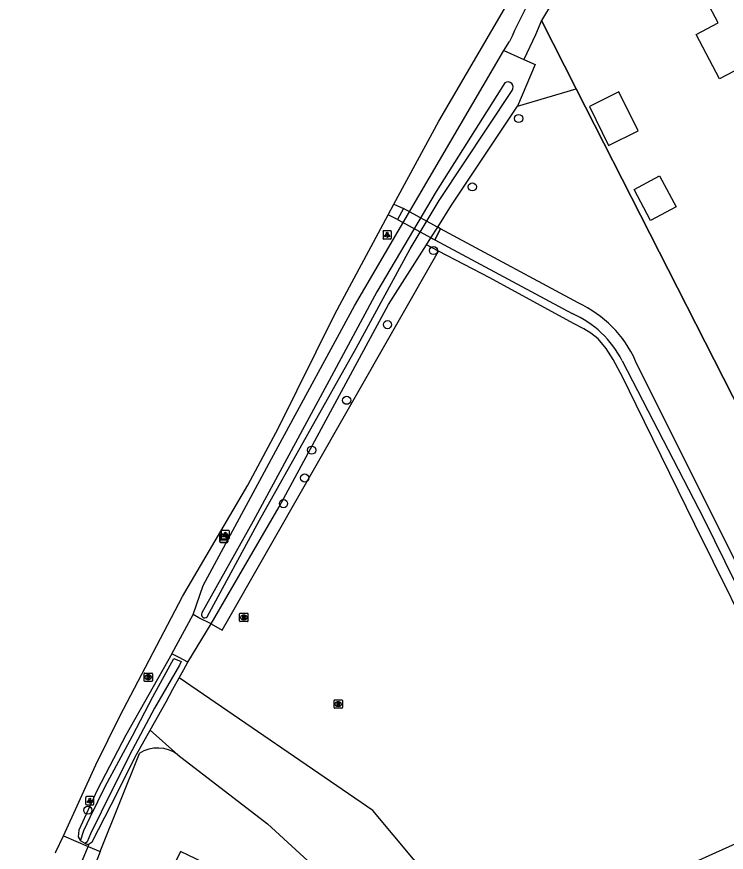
# Model space of a CAD drawing. Extents: x 160457 to 162082, y 388340 to 389736.
# Drawn here: x 160568.4 to 160653.5, y 389034.6 to 389134.9 of the extents above; entities that cross this region are included whole.
import ezdxf

# ---------------------------------------------------------------- set-up
doc = ezdxf.new("R2010")
doc.units = 0
for name, color, linetype in [('IMGEO_Berm_groen', 7, 'Continuous'), ('IMGEO_Boom', 7, 'Continuous'), ('IMGEO_Bouwland', 7, 'Continuous'), ('IMGEO_Brandkraan', 7, 'Continuous'), ('IMGEO_Dek', 7, 'Continuous'), ('IMGEO_Grasland_agrarisch', 7, 'Continuous'), ('IMGEO_Grasland_overig', 7, 'Continuous'), ('IMGEO_Groenvoorziening', 7, 'Continuous'), ('IMGEO_Hek', 7, 'Continuous'), ('IMGEO_Houtwal', 7, 'Continuous'), ('IMGEO_Lichtpunt', 7, 'Continuous'), ('IMGEO_Loofbos', 7, 'Continuous'), ('IMGEO_Pand', 7, 'Continuous'), ('IMGEO_Rijbaan_lokaal_gesloten', 7, 'Continuous'), ('IMGEO_Rioolput', 7, 'Continuous'), ('IMGEO_Terreindeel_onvherhard', 7, 'Continuous'), ('IMGEO_Verklikker', 7, 'Continuous'), ('IMGEO_Voetpad_halfverhard', 7, 'Continuous'), ('IMGEO_Voetpad_open', 7, 'Continuous'), ('IMGEO_Waterloop', 7, 'Continuous')]:
    doc.layers.add(name, color=color, linetype=linetype)

msp = doc.modelspace()

# ---------------------------------------------------------------- linework, layer by layer
at = {"layer": 'IMGEO_Berm_groen'}
for points in [[(160589.51, 389063.18), (160590.73, 389066.65), (160599.74, 389083.31), (160608.89, 389100.21), (160626.8, 389130.83)], [(160586.95, 389058.45), (160589.51, 389063.18)], [(160586.95, 389058.45), (160581.47, 389048.7), (160578.02, 389042.1), (160575.81, 389037.3), (160575.75, 389036.49), (160576.03, 389036.02)], [(160576.56, 389035.67), (160576.94, 389035.57), (160577.04, 389035.63)], [(160576.92, 389035.34), (160577.04, 389035.63)]]:
    msp.add_lwpolyline(points, dxfattribs=at)
at = {"layer": 'IMGEO_Boom'}
for centre in [(160628.58, 389122.68), (160623.01, 389114.47), (160618.36, 389106.83), (160612.83, 389097.94), (160607.94, 389088.87), (160603.74, 389082.88), (160602.91, 389079.54), (160600.36, 389076.47), (160576.89, 389039.68)]:
    msp.add_circle(centre, 0.489, dxfattribs=at)
at = {"layer": 'IMGEO_Bouwland'}
for points in [[(160631.3, 389134.45), (160635.49, 389126.23)], [(160629.21, 389129.74), (160630.56, 389129.14), (160628.44, 389124.17)]]:
    msp.add_lwpolyline(points, dxfattribs=at)
at = {"layer": 'IMGEO_Brandkraan'}
for p, q in [((160595.18, 389063.32), (160596.03, 389063.32)), ((160595.1, 389062.39), (160595.1, 389063.24)), ((160596.03, 389062.32), (160595.18, 389062.32)), ((160595.59, 389063.1), (160595.62, 389063.1)), ((160595.61, 389062.54), (160595.59, 389062.54)), ((160596.1, 389063.24), (160596.1, 389062.39)), ((160583.64, 389055.21), (160583.64, 389056.06)), ((160583.71, 389056.14), (160584.56, 389056.14)), ((160584.12, 389055.92), (160584.15, 389055.92)), ((160584.15, 389055.36), (160584.12, 389055.36)), ((160584.64, 389056.06), (160584.64, 389055.21)), ((160584.56, 389055.14), (160583.71, 389055.14))]:
    msp.add_line(p, q, dxfattribs=at)
for points in [[(160595.18, 389063.32), (160596.03, 389063.32)], [(160595.1, 389062.39), (160595.1, 389063.24)], [(160596.03, 389062.32), (160595.18, 389062.32)], [(160595.45, 389063.02), (160595.45, 389062.62), (160595.66, 389062.62)], [(160595.68, 389063.02), (160595.45, 389063.02)], [(160595.63, 389062.93), (160595.57, 389062.93), (160595.57, 389062.86)], [(160595.57, 389062.86), (160595.63, 389062.86)], [(160595.64, 389062.78), (160595.57, 389062.78), (160595.57, 389062.7)], [(160595.57, 389062.7), (160595.64, 389062.7)], [(160596.1, 389063.24), (160596.1, 389062.39)], [(160583.64, 389055.21), (160583.64, 389056.06)], [(160583.71, 389056.14), (160584.56, 389056.14)], [(160583.98, 389055.84), (160583.98, 389055.44), (160584.2, 389055.44)], [(160584.21, 389055.84), (160583.98, 389055.84)], [(160584.16, 389055.76), (160584.11, 389055.76), (160584.11, 389055.68)], [(160584.11, 389055.68), (160584.16, 389055.68)], [(160584.17, 389055.6), (160584.11, 389055.6), (160584.11, 389055.52)], [(160584.11, 389055.52), (160584.17, 389055.52)], [(160584.64, 389056.06), (160584.64, 389055.21)], [(160584.56, 389055.14), (160583.71, 389055.14)]]:
    msp.add_lwpolyline(points, dxfattribs=at)
for centre, radius, start, end in [((160595.18, 389063.24), 0.0765, 91.552, 178.448), ((160595.18, 389063.24), 0.0765, 91.552, 178.448), ((160596.03, 389063.24), 0.0765, 1.552, 88.448), ((160596.03, 389063.24), 0.0765, 1.552, 88.448), ((160595.18, 389062.39), 0.0765, 181.552, 268.448), ((160595.18, 389062.39), 0.0765, 181.552, 268.448), ((160595.63, 389062.9), 0.0379, 267.8285, 90.9355), ((160595.64, 389062.74), 0.0404, 269.8759, 90.5077), ((160595.67, 389062.87), 0.251, 268.6676, 293.5347), ((160595.69, 389062.87), 0.145, 59.4692, 91.5367), ((160595.71, 389062.92), 0.0922, 285.5137, 58.1501), ((160595.71, 389062.73), 0.105, 301.3115, 78.989), ((160596.03, 389062.39), 0.0765, 271.552, 358.448), ((160596.03, 389062.39), 0.0765, 271.552, 358.448), ((160583.71, 389056.06), 0.0765, 91.552, 178.448), ((160583.71, 389056.06), 0.0765, 91.552, 178.448), ((160584.16, 389055.72), 0.0379, 267.8285, 90.9355), ((160584.17, 389055.56), 0.0404, 269.8759, 90.5077), ((160584.2, 389055.69), 0.251, 268.6676, 293.5347), ((160584.22, 389055.69), 0.145, 59.4692, 91.5367), ((160584.24, 389055.74), 0.0922, 285.5137, 58.1501), ((160584.25, 389055.55), 0.105, 301.3115, 78.989), ((160584.56, 389056.06), 0.0765, 1.552, 88.448), ((160584.56, 389056.06), 0.0765, 1.552, 88.448), ((160583.71, 389055.21), 0.0765, 181.552, 268.448), ((160583.71, 389055.21), 0.0765, 181.552, 268.448), ((160584.56, 389055.21), 0.0765, 271.552, 358.448), ((160584.56, 389055.21), 0.0765, 271.552, 358.448)]:
    msp.add_arc(centre, radius, start, end, dxfattribs=at)
for centre, major_axis, ratio, start_param, end_param in [((160595.59, 389062.82), (-0.387, 0.002), 0.722429, 4.712389, 7.853982), ((160595.61, 389062.82), (-0.39, 0.002), 0.717154, 1.570796, 4.712389), ((160584.12, 389055.64), (-0.387, 0.002), 0.722429, 4.712389, 7.853982), ((160584.15, 389055.64), (-0.39, 0.002), 0.717154, 1.570796, 4.712389)]:
    msp.add_ellipse(centre, major_axis=major_axis, ratio=ratio, start_param=start_param, end_param=end_param, dxfattribs=at)
at = {"layer": 'IMGEO_Dek'}
msp.add_lwpolyline([(160614.74, 389111.89), (160614.02, 389110.54), (160618.5, 389108.11), (160619.2, 389109.45)], close=True, dxfattribs=at)
at = {"layer": 'IMGEO_Grasland_agrarisch'}
for points in [[(160665.85, 389040.71), (160658.48, 389056.28), (160649.7, 389073.97), (160642.67, 389088.32), (160641.06, 389091.6), (160639.89, 389093.76), (160639.07, 389095.08), (160638.09, 389096.23), (160637.21, 389096.92), (160636.41, 389097.43), (160635.14, 389098.09), (160625.13, 389103.54), (160618.96, 389106.76)], [(160588.9, 389057.46), (160591.68, 389062.04)], [(160587.85, 389055.56), (160588.39, 389056.56), (160588.9, 389057.46)], [(160665.85, 389040.71), (160629.63, 389024.41), (160625.73, 389022.11)]]:
    msp.add_lwpolyline(points, dxfattribs=at)
at = {"layer": 'IMGEO_Grasland_overig'}
for points in [[(160628.44, 389124.17), (160635.49, 389126.23)], [(160635.49, 389126.23), (160661.98, 389074.17), (160677.13, 389044.45)], [(160618.86, 389109.64), (160620.53, 389112.27), (160628.44, 389124.17)], [(160619.2, 389109.45), (160618.86, 389109.64)]]:
    msp.add_lwpolyline(points, dxfattribs=at)
at = {"layer": 'IMGEO_Groenvoorziening'}
for points in [[(160617.51, 389107.51), (160618.05, 389108.36)], [(160618.05, 389108.36), (160618.5, 389108.11)], [(160591.68, 389062.04), (160590.22, 389062.78), (160589.51, 389063.18)], [(160588.9, 389057.46), (160587.83, 389058.01), (160586.95, 389058.45)], [(160577.04, 389035.63), (160577.42, 389035.87), (160579.68, 389040.33), (160582.74, 389046.37), (160584.38, 389049.29)], [(160578.39, 389034.71), (160583.07, 389046.5)]]:
    msp.add_lwpolyline(points, dxfattribs=at)
msp.add_arc((160585.26, 389043.08), 4.06, 53.3958, 122.6843, dxfattribs=at)
at = {"layer": 'IMGEO_Hek'}
msp.add_lwpolyline([(160661.98, 389074.17), (160635.49, 389126.23), (160631.3, 389134.45)], dxfattribs=at)
at = {"layer": 'IMGEO_Houtwal'}
for points in [[(160591.68, 389062.04), (160593.72, 389065.56), (160599.85, 389076.07), (160612.97, 389100.35), (160617.51, 389107.51)], [(160618.96, 389106.76), (160617.51, 389107.51)], [(160591.68, 389062.04), (160593.02, 389061.29), (160618.96, 389106.76)]]:
    msp.add_lwpolyline(points, dxfattribs=at)
at = {"layer": 'IMGEO_Lichtpunt'}
for p, q in [((160612.3, 389109.12), (160612.3, 389108.31)), ((160612.3, 389109.12), (160612.3, 389108.31)), ((160613.2, 389109.21), (160612.39, 389109.21)), ((160613.2, 389109.21), (160612.39, 389109.21)), ((160613.3, 389108.31), (160613.3, 389109.12)), ((160613.3, 389108.31), (160613.3, 389109.12)), ((160612.39, 389108.22), (160613.2, 389108.22)), ((160612.39, 389108.22), (160613.2, 389108.22)), ((160592.89, 389073.15), (160592.89, 389072.34)), ((160592.89, 389073.15), (160592.89, 389072.34)), ((160593.79, 389073.25), (160592.98, 389073.25)), ((160593.79, 389073.25), (160592.98, 389073.25)), ((160593.89, 389072.34), (160593.89, 389073.15)), ((160593.89, 389072.34), (160593.89, 389073.15)), ((160592.98, 389072.25), (160593.79, 389072.25)), ((160592.98, 389072.25), (160593.79, 389072.25)), ((160577.53, 389041.32), (160576.73, 389041.32)), ((160577.53, 389041.32), (160576.73, 389041.32)), ((160576.63, 389041.22), (160576.63, 389040.42)), ((160576.63, 389041.22), (160576.63, 389040.42)), ((160576.73, 389040.32), (160577.53, 389040.32)), ((160576.73, 389040.32), (160577.53, 389040.32)), ((160577.63, 389040.42), (160577.63, 389041.22)), ((160577.63, 389040.42), (160577.63, 389041.22))]:
    msp.add_line(p, q, dxfattribs=at)
for points in [[(160612.67, 389108.78), (160612.71, 389108.75), (160612.53, 389108.49), (160612.49, 389108.52), (160612.67, 389108.78)], [(160612.78, 389108.73), (160612.82, 389108.73), (160612.82, 389108.41), (160612.78, 389108.41), (160612.78, 389108.73)], [(160612.89, 389108.75), (160612.92, 389108.78), (160613.11, 389108.52), (160613.07, 389108.49), (160612.89, 389108.75)], [(160593.26, 389072.81), (160593.3, 389072.79), (160593.12, 389072.52), (160593.08, 389072.55), (160593.26, 389072.81)], [(160593.37, 389072.77), (160593.41, 389072.77), (160593.41, 389072.44), (160593.37, 389072.44), (160593.37, 389072.77)], [(160593.48, 389072.79), (160593.51, 389072.81), (160593.7, 389072.55), (160593.66, 389072.52), (160593.48, 389072.79)], [(160577.01, 389040.89), (160577.04, 389040.86), (160576.86, 389040.6), (160576.82, 389040.62), (160577.01, 389040.89)], [(160577.11, 389040.84), (160577.16, 389040.84), (160577.16, 389040.52), (160577.11, 389040.52), (160577.11, 389040.84)], [(160577.22, 389040.86), (160577.26, 389040.89), (160577.44, 389040.62), (160577.4, 389040.6), (160577.22, 389040.86)]]:
    msp.add_lwpolyline(points, dxfattribs=at)
for centre in [(160612.8, 389108.92), (160593.39, 389072.95), (160577.13, 389041.02)]:
    msp.add_circle(centre, 0.0994, dxfattribs=at)
for centre, start, end in [((160612.39, 389109.12), 90, 180), ((160612.39, 389109.12), 90, 180), ((160613.2, 389109.12), 0, 90), ((160613.2, 389109.12), 0, 90), ((160612.39, 389108.31), 180, 270), ((160612.39, 389108.31), 180, 270), ((160613.2, 389108.31), 270, 0), ((160613.2, 389108.31), 270, 360), ((160592.98, 389073.15), 90, 180), ((160592.98, 389073.15), 90, 180), ((160592.98, 389072.34), 180, 270), ((160592.98, 389072.34), 180, 270), ((160593.79, 389073.15), 0, 90), ((160593.79, 389073.15), 0, 90), ((160593.79, 389072.34), 270, 0), ((160593.79, 389072.34), 270, 360), ((160576.73, 389041.22), 90, 180), ((160576.73, 389041.22), 90, 180), ((160577.53, 389041.22), 0, 90), ((160577.53, 389041.22), 0, 90), ((160576.73, 389040.42), 180, 270), ((160576.73, 389040.42), 180, 270), ((160577.53, 389040.42), 270, 0), ((160577.53, 389040.42), 270, 360)]:
    msp.add_arc(centre, 0.0946, start, end, dxfattribs=at)
at = {"layer": 'IMGEO_Loofbos'}
for points in [[(160584.38, 389049.29), (160586.29, 389052.68), (160587.1, 389054.19), (160587.85, 389055.56)], [(160625.73, 389022.11), (160611.07, 389039.65), (160587.85, 389055.56)], [(160587.68, 389046.34), (160584.38, 389049.29)], [(160587.68, 389046.34), (160598.46, 389038.04), (160619.29, 389018.94), (160604.9, 388990.36), (160595.58, 388994.94), (160590.37, 388997.79), (160590.53, 388998.18), (160574.03, 389006.71), (160568.36, 389009.4)]]:
    msp.add_lwpolyline(points, dxfattribs=at)
at = {"layer": 'IMGEO_Pand'}
for points in [[(160660.27, 389128.06), (160656.73, 389126.19), (160655.33, 389128.84), (160652.66, 389127.43), (160649.85, 389132.76), (160652.51, 389134.16), (160651.11, 389136.81), (160654.72, 389138.71), (160659.15, 389141.04), (160660.52, 389138.4), (160661.39, 389138.85), (160661.94, 389137.8), (160662.82, 389138.26), (160664.49, 389135.05), (160663.61, 389134.58), (160664.17, 389133.52), (160663.29, 389133.05), (160664.69, 389130.4), (160660.27, 389128.06)], [(160642.9, 389121.2), (160640.59, 389125.88), (160637.05, 389124.13), (160639.36, 389119.45), (160642.9, 389121.2)], [(160644.4, 389110.44), (160642.42, 389114.17), (160645.47, 389115.79), (160647.45, 389112.06), (160644.4, 389110.44)], [(160592.51, 389032.55), (160588.01, 389034.72), (160576.54, 389010.88), (160581.05, 389008.71), (160585.46, 389006.59), (160596.93, 389030.43), (160592.51, 389032.55)]]:
    msp.add_lwpolyline(points, dxfattribs=at)
at = {"layer": 'IMGEO_Rijbaan_lokaal_gesloten'}
for points in [[(160613.61, 389112.39), (160618.98, 389122.36), (160628.66, 389138.95), (160633.03, 389145.25), (160637.14, 389150.96), (160641.15, 389155.92), (160645, 389160.29), (160653.23, 389168.05), (160653.55, 389168.27), (160653.77, 389168.04), (160653.85, 389168.08)], [(160612.93, 389111.11), (160613.61, 389112.39)], [(160573.96, 389036.61), (160577.86, 389045.14), (160580.73, 389050.96), (160588.23, 389065.31), (160596.08, 389078.7), (160599.77, 389085.57), (160606.51, 389099.18), (160612.93, 389111.11)], [(160573.02, 389034.56), (160573.07, 389034.67), (160573.96, 389036.61)]]:
    msp.add_lwpolyline(points, dxfattribs=at)
at = {"layer": 'IMGEO_Rioolput'}
for p, q in [((160606.43, 389051.99), (160606.43, 389052.84)), ((160606.5, 389052.92), (160607.35, 389052.92)), ((160606.91, 389052.7), (160606.94, 389052.7)), ((160607.43, 389052.84), (160607.43, 389051.99)), ((160607.35, 389051.92), (160606.5, 389051.92)), ((160606.94, 389052.14), (160606.91, 389052.14))]:
    msp.add_line(p, q, dxfattribs=at)
for points in [[(160606.43, 389051.99), (160606.43, 389052.84)], [(160606.5, 389052.92), (160607.35, 389052.92)], [(160607.01, 389052.61), (160606.76, 389052.62), (160606.76, 389052.22)], [(160606.76, 389052.22), (160606.89, 389052.22), (160606.89, 389052.38), (160606.9, 389052.38)], [(160606.94, 389052.54), (160606.89, 389052.54), (160606.89, 389052.45)], [(160606.89, 389052.45), (160606.94, 389052.45)], [(160606.94, 389052.35), (160607.02, 389052.22), (160607.15, 389052.22), (160607.09, 389052.34)], [(160607.43, 389052.84), (160607.43, 389051.99)], [(160607.35, 389051.92), (160606.5, 389051.92)]]:
    msp.add_lwpolyline(points, dxfattribs=at)
for centre, radius, start, end in [((160606.5, 389052.84), 0.0765, 91.552, 178.448), ((160606.5, 389052.84), 0.0765, 91.552, 178.448), ((160606.9, 389052.33), 0.0533, 26.0293, 88.6989), ((160606.95, 389052.44), 0.0964, 77.0061, 93.1865), ((160606.92, 389052.64), 0.19, 274.7715, 282.9687), ((160606.96, 389052.5), 0.0378, 276.6634, 79.6772), ((160607.01, 389052.51), 0.109, 350.3612, 89.416), ((160607.01, 389052.5), 0.112, 277.5842, 350.9817), ((160607, 389052.29), 0.108, 29.5134, 73.7905), ((160607.35, 389052.84), 0.0765, 1.552, 88.448), ((160607.35, 389052.84), 0.0765, 1.552, 88.448), ((160606.5, 389051.99), 0.0765, 181.552, 268.448), ((160606.5, 389051.99), 0.0765, 181.552, 268.448), ((160607.35, 389051.99), 0.0765, 271.552, 358.448), ((160607.35, 389051.99), 0.0765, 271.552, 358.448)]:
    msp.add_arc(centre, radius, start, end, dxfattribs=at)
for centre, major_axis, ratio, start_param, end_param in [((160606.91, 389052.42), (-0.387, 0.002), 0.722429, 4.712389, 7.853982), ((160606.94, 389052.42), (-0.39, 0.002), 0.717154, 1.570796, 4.712389)]:
    msp.add_ellipse(centre, major_axis=major_axis, ratio=ratio, start_param=start_param, end_param=end_param, dxfattribs=at)
at = {"layer": 'IMGEO_Terreindeel_onvherhard'}
msp.add_lwpolyline([(160618.05, 389108.36), (160618.86, 389109.64)], dxfattribs=at)
at = {"layer": 'IMGEO_Verklikker'}
for p, q in [((160592.71, 389071.92), (160592.71, 389072.72)), ((160592.71, 389072.72), (160592.71, 389071.92)), ((160592.81, 389072.82), (160593.6, 389072.82)), ((160593.6, 389072.82), (160592.81, 389072.82)), ((160593.7, 389072.72), (160593.7, 389071.92)), ((160593.7, 389071.92), (160593.7, 389072.72)), ((160593.6, 389071.82), (160592.81, 389071.82)), ((160592.81, 389071.82), (160593.6, 389071.82))]:
    msp.add_line(p, q, dxfattribs=at)
for points in [[(160592.81, 389072.55), (160593.59, 389072.55), (160593.59, 389072.09), (160592.81, 389072.09), (160592.81, 389072.55)], [(160592.87, 389072.49), (160592.87, 389072.15), (160593.53, 389072.15), (160593.53, 389072.49), (160592.87, 389072.49)]]:
    msp.add_lwpolyline(points, dxfattribs=at)
for centre, start, end in [((160592.81, 389072.72), 90, 180), ((160592.81, 389072.72), 90, 180), ((160593.6, 389072.72), 0, 90), ((160593.6, 389072.72), 360, 90), ((160592.81, 389071.92), 180, 270), ((160592.81, 389071.92), 180, 270), ((160593.6, 389071.92), 270, 0), ((160593.6, 389071.92), 270, 0)]:
    msp.add_arc(centre, 0.1, start, end, dxfattribs=at)
at = {"layer": 'IMGEO_Voetpad_halfverhard'}
for points in [[(160613.61, 389112.39), (160614.74, 389111.89), (160614.02, 389110.54), (160612.93, 389111.11)], [(160619.2, 389109.45), (160618.5, 389108.11)], [(160635.7, 389100.55), (160620.22, 389108.88), (160619.2, 389109.45)], [(160618.5, 389108.11), (160635.01, 389099.26)], [(160640.98, 389093.59), (160650.79, 389074.65), (160667.18, 389041.34)], [(160668.93, 389041.04), (160651.79, 389075.12), (160642.6, 389093.57)]]:
    msp.add_lwpolyline(points, dxfattribs=at)
for centre, radius, start, end in [((160629.88, 389087.88), 13.94, 24.1014, 65.3289), ((160630.15, 389088.17), 12.11, 26.6172, 66.3567)]:
    msp.add_arc(centre, radius, start, end, dxfattribs=at)
at = {"layer": 'IMGEO_Voetpad_open'}
for points in [[(160614.74, 389111.89), (160614.02, 389110.54), (160618.5, 389108.11), (160619.2, 389109.45), (160614.74, 389111.89)], [(160573.96, 389036.61), (160576.92, 389035.34)], [(160576.06, 389033.2), (160576.92, 389035.34)], [(160576.92, 389035.34), (160578.39, 389034.71)], [(160578.39, 389034.71), (160577.53, 389032.54)]]:
    msp.add_lwpolyline(points, dxfattribs=at)
at = {"layer": 'IMGEO_Waterloop'}
for points in [[(160631.3, 389134.45), (160630.6, 389132.71), (160629.21, 389129.74)], [(160626.8, 389130.83), (160627.47, 389131.92)], [(160626.8, 389130.83), (160629.21, 389129.74)], [(160626.9, 389126.96), (160618.67, 389113.91), (160611.55, 389101.86), (160605.83, 389091.24), (160596.74, 389074.36), (160590.58, 389063.36)], [(160591.19, 389062.9), (160597.48, 389074.49), (160609.08, 389095.11), (160615.54, 389107.04), (160619.02, 389112.84), (160627.78, 389126.04)], [(160576.03, 389036.02), (160576.42, 389037.23), (160577.2, 389038.92), (160578.99, 389042.51), (160582.26, 389048.61), (160584.7, 389053.29), (160587.21, 389057.89), (160588.08, 389057.53), (160587.87, 389057.08), (160584.89, 389051.91), (160581.91, 389046.27), (160578.48, 389039.43), (160577.2, 389036.83), (160576.8, 389035.89), (160576.56, 389035.67)], [(160576.56, 389035.67), (160576.03, 389036.02)]]:
    msp.add_lwpolyline(points, dxfattribs=at)
for centre, radius, start, end in [((160715.33, 389092.28), 96.38, 142.0392, 155.7156), ((160836.09, 389010.73), 239.25, 144.4739, 148.8624), ((160627.27, 389126.43), 0.643, 322.2774, 125.1085), ((160590.9, 389063.15), 0.383, 147.5335, 319.9265)]:
    msp.add_arc(centre, radius, start, end, dxfattribs=at)

doc.saveas('drawing.dxf')
